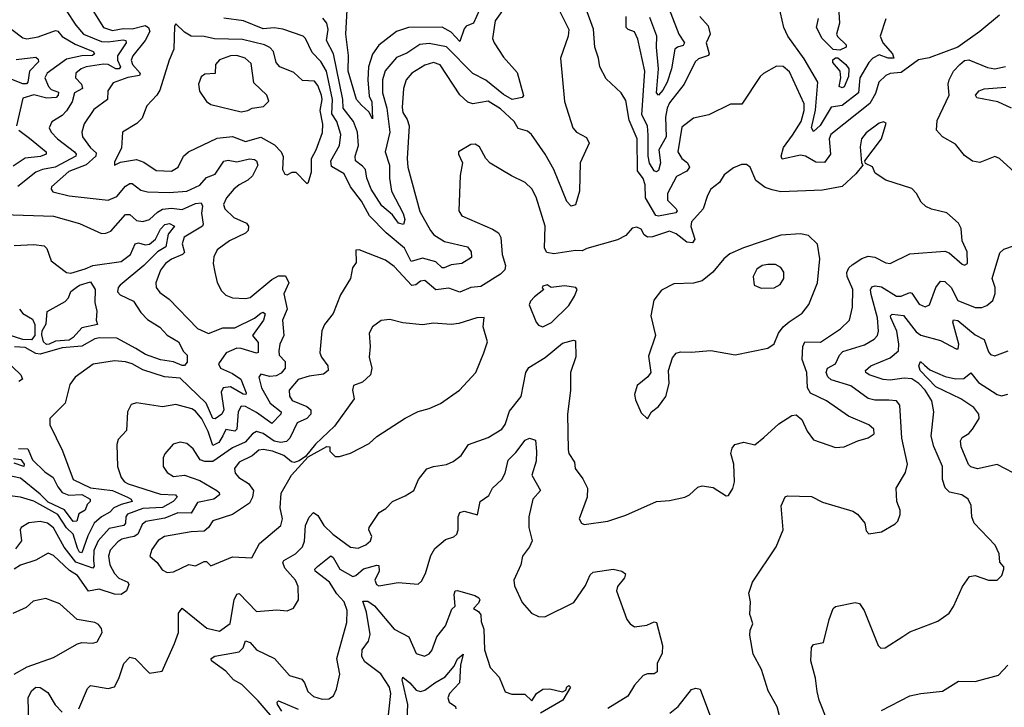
# Model space of a CAD drawing. Extents: x 1552033 to 1694788, y 811965 to 917215.
# Tile 601 of 632: x 1667581 to 1672088, y 901052 to 904201. Entities that reach past the tile are written whole.
import ezdxf

# ---------------------------------------------------------------- set-up
doc = ezdxf.new("R2010")
doc.units = 0

msp = doc.modelspace()

# ---------------------------------------------------------------- linework, layer by layer
at = {"layer": '0CON20XD'}
for points in [[(1667855, 904341.9), (1667965, 904164.7), (1668005, 904151.7), (1668055, 904160.4), (1668095, 904159.1), (1668155, 904174), (1668170.3, 904165), (1668177.1, 904147.1), (1668155.2, 904105), (1668099, 904035), (1668090.2, 904015), (1668096.9, 903995), (1668132.5, 903955), (1668129.1, 903945), (1668075, 903935.5), (1668008.8, 903911.2), (1667984.8, 903875.2), (1667982.5, 903835), (1667920.1, 903789.9), (1667875, 903724.2), (1667864.7, 903685), (1667868.5, 903665), (1667905, 903614.3), (1667930.4, 903590.4), (1667929.7, 903575), (1667885, 903536.2), (1667805.9, 903505), (1667726.7, 903435), (1667724.4, 903425), (1667732.9, 903412.9), (1667806.5, 903393.5)], [(1672065, 904221.1), (1671975, 904146.2), (1671874.6, 904075.4), (1671744.4, 904025.6), (1671695, 904017.1), (1671615, 903958.4), (1671565.3, 903954.7), (1671545.6, 903945), (1671512.9, 903915), (1671497.8, 903862.2), (1671472.4, 903817.6), (1671293.4, 903675), (1671286.4, 903655), (1671292, 903585), (1671265, 903547.3), (1671225, 903548.7), (1671178.2, 903575), (1671155, 903580.8), (1671071.4, 903561.4), (1671066, 903576), (1671077.3, 903615), (1671118.6, 903671.4), (1671157.7, 903735), (1671171.2, 903785), (1671171.9, 903815), (1671105, 903962.5), (1671075, 903985.8), (1671045, 903987.1), (1670985.6, 903954.4), (1670970.2, 903939.8), (1670885.5, 903814.5), (1670835, 903814.2), (1670735, 903764.4), (1670665, 903749.5), (1670611, 903709), (1670592.9, 903595), (1670610.9, 903565), (1670637.5, 903545), (1670646.3, 903525), (1670635, 903507.2), (1670587.1, 903482.9), (1670546.5, 903405), (1670546.7, 903375), (1670585.5, 903335), (1670590.6, 903325), (1670583.4, 903316.6), (1670505, 903300.7), (1670493.3, 903303.3), (1670444.8, 903385), (1670443.2, 903445), (1670434, 903474), (1670408.4, 903508.4), (1670407.8, 903655), (1670371, 903741), (1670355, 903831.2), (1670334.2, 903865), (1670265, 903929.2), (1670235.5, 903985), (1670230, 904025), (1670213.8, 904075), (1670206.9, 904156.9), (1670143.8, 904335)], [(1670522, 904332), (1670598.2, 904135), (1670624.2, 904095), (1670617.8, 904082.2), (1670591.8, 904075), (1670579.8, 904065), (1670563.6, 903975), (1670545.2, 903915), (1670525, 903877.3), (1670505, 903854.5), (1670496.3, 903866.3), (1670504.9, 903975), (1670496.2, 904075), (1670496.4, 904125), (1670465, 904211.3)], [(1670034.6, 904275), (1670094.6, 904155), (1670091.8, 904125), (1670055.7, 904025), (1670074.3, 903825.7), (1670112.5, 903705), (1670130, 903685), (1670175, 903660.6), (1670186.9, 903635), (1670145.8, 903545), (1670143.4, 903415), (1670125, 903352.5), (1670105, 903346.2), (1670085, 903368.8), (1670025, 903514.7), (1669986.5, 903585), (1669923.9, 903675), (1669905, 903689.7), (1669862.9, 903702.8), (1669844.7, 903735), (1669782, 903792), (1669725, 903827.6), (1669655, 903816), (1669632.5, 903822.5), (1669595, 903856.2), (1669505, 903993.8), (1669475, 904004.7), (1669435, 903992.4), (1669375.4, 903955), (1669350.4, 903925), (1669337.7, 903885), (1669331.4, 903798.6), (1669333.9, 903775), (1669353.8, 903743.8), (1669363.4, 903715), (1669354.2, 903565.7), (1669358, 903525), (1669412.7, 903322.7), (1669461.1, 903235), (1669476, 903215), (1669525, 903185.2), (1669630.9, 903160.9), (1669647.7, 903137.7), (1669648.5, 903111.5), (1669605, 903083.8), (1669555, 903077.5), (1669523.7, 903063.7), (1669514.2, 903064.2), (1669485, 903091.9), (1669425, 903109.3), (1669373.1, 903093.1), (1669341.4, 903155), (1669258.7, 903225), (1669182.5, 903302.5), (1669145, 903370), (1669095.5, 903435), (1669065.9, 903495), (1669008, 903528), (1669004.8, 903555), (1669044.8, 903625), (1669050.4, 903675), (1669033, 903735), (1669009.2, 903769.2), (1669012.4, 903835), (1668984.9, 903965), (1668959.8, 904009.8), (1668919.7, 904049.7), (1668888.5, 904115), (1668877.5, 904125), (1668785, 904157.3), (1668745, 904163.5), (1668695, 904159.3), (1668605, 904194.8), (1668515, 904207.1)], [(1669813.2, 904275), (1669756.4, 904195), (1669745.6, 904115), (1669752.5, 904095), (1669795, 904029.4), (1669858.3, 903958.3), (1669886.2, 903853.8), (1669880, 903845), (1669835, 903834.6), (1669795, 903857.4), (1669714.2, 903924.2), (1669654.4, 903954.4), (1669535, 904076.4), (1669455, 904092.1), (1669413, 904087), (1669352.9, 904047.1), (1669305, 904027.1), (1669252.9, 903967.1), (1669241.6, 903925), (1669241.5, 903865), (1669260.5, 903795), (1669275.2, 903685.2), (1669253.4, 903595), (1669272.7, 903535), (1669273, 903475), (1669283, 903415), (1669336.1, 903313.9), (1669343.6, 903285), (1669337.2, 903262.8), (1669315, 903268.2), (1669286.8, 903306.8), (1669238.3, 903348.3), (1669189.7, 903425), (1669169.6, 903475), (1669163.2, 903515), (1669149.7, 903529.7), (1669117.6, 903555), (1669116.7, 903575), (1669131.5, 903625), (1669126.8, 903685), (1669108, 903735), (1669061.8, 903795), (1669059.9, 903835), (1669016.8, 904045), (1668984.6, 904104.6), (1668993.3, 904155), (1668986, 904185), (1668968.1, 904208.1)], [(1671545.5, 904205), (1671519.6, 904125), (1671531.6, 904095), (1671576, 904045), (1671581.5, 904025), (1671555.7, 904025), (1671515, 904039.8), (1671485.9, 904025), (1671467.8, 904005), (1671426.8, 903935), (1671420.6, 903865), (1671345, 903807.6), (1671295, 903800.2), (1671245, 903715.7), (1671215, 903688.8), (1671205.8, 903705.8), (1671223.8, 903786.2), (1671234.7, 903914.7), (1671171.4, 904021.4), (1671096.3, 904125), (1671079.2, 904165), (1671055.3, 904265.3)], [(1667793.3, 904243.3), (1667837.1, 904175), (1667873.3, 904135), (1667955, 904101.3), (1667985, 904098.7), (1668055, 904108.5), (1668066.2, 904105), (1668068.6, 904095), (1668027.7, 904035), (1668028.2, 904015), (1668042.2, 903985), (1668036.3, 903975), (1668020.8, 903975), (1667985, 903995.4), (1667965, 903997.6), (1667885.2, 903984.8), (1667861.5, 903975), (1667837.7, 903955), (1667836.7, 903935), (1667863.5, 903905), (1667868, 903885), (1667831.1, 903865), (1667820.3, 903825), (1667795, 903783.6), (1667775, 903762.3), (1667727.4, 903732.6), (1667715.5, 903705), (1667725.4, 903685), (1667753.2, 903655), (1667830.9, 903595), (1667839.1, 903585), (1667837.8, 903575), (1667743.3, 903525), (1667685, 903515.2), (1667655, 903502), (1667572.5, 903437.6)], [(1669686.1, 904245), (1669658.4, 904185), (1669625, 904170.3), (1669615, 904159.5), (1669595, 904101.4), (1669555, 904143.5), (1669515, 904166.3), (1669360, 904165), (1669305, 904146.7), (1669225, 904083.6), (1669195, 904042.3), (1669177.7, 903985), (1669173.8, 903925), (1669181, 903851), (1669193.3, 903825), (1669195, 903746.7), (1669178.1, 903778.1), (1669145, 903810), (1669123, 903835), (1669084.6, 903965), (1669085.9, 904035.9), (1669073.8, 904135), (1669078.9, 904245)], [(1670457.6, 903672.4), (1670454.6, 903715), (1670428.8, 903765), (1670441.6, 903965), (1670410.8, 904110.8), (1670395.4, 904145), (1670365.6, 904155.6), (1670357.2, 904165), (1670357.4, 904215)], [(1670693.8, 904215), (1670732.1, 904172.1), (1670741.5, 904135), (1670722.5, 904095), (1670736, 904045), (1670733.4, 904036.6), (1670688.6, 904021.4), (1670672.2, 904007.8), (1670621.6, 903905), (1670555, 903819.2), (1670545, 903795.4), (1670537, 903755), (1670539.7, 903665), (1670505.9, 903605), (1670514.7, 903545.3), (1670505, 903510.8), (1670495, 903503.6), (1670485, 903508.8), (1670463.1, 903543.1), (1670456.9, 903575), (1670457.6, 903672.4)], [(1671329.8, 904235), (1671334, 904185), (1671320.3, 904135), (1671323.7, 904123.7), (1671363.2, 904085), (1671364.5, 904075), (1671335, 904060.4), (1671305, 904063.4), (1671254.7, 904115), (1671228, 904165), (1671236.6, 904206.6)], [(1668895, 903450), (1668903.3, 903456.7), (1668916.7, 903503.3), (1668916.9, 903565), (1668938.2, 903605), (1668966.3, 903683.7), (1668968.4, 903721.6), (1668956, 903785), (1668965.1, 903834.9), (1668962.3, 903855), (1668945, 903900), (1668929.6, 903919.6), (1668875, 903922.1), (1668835, 903958.2), (1668771.1, 903985), (1668754.7, 904005), (1668743.2, 904055), (1668725, 904073.8), (1668701.9, 904085), (1668600.2, 904110.2), (1668472.2, 904112.2), (1668425, 904124.3), (1668365, 904125.5), (1668335, 904143.3), (1668295, 904181.2), (1668289.5, 904170.5), (1668286.5, 904065), (1668264.3, 904015), (1668222.1, 903877.9), (1668208.9, 903855), (1668163.2, 903806.8), (1668151.8, 903778.2), (1668140.7, 903749.3), (1668117.5, 903725), (1668050.6, 903685), (1668046.9, 903613.1), (1668015, 903550), (1668014, 903534), (1668042.2, 903547.8), (1668115, 903560.5), (1668149, 903549), (1668205, 903510), (1668275, 903507.2), (1668305.3, 903524.7), (1668331.1, 903575), (1668352.9, 903595), (1668485, 903658.9), (1668555, 903665.2), (1668615, 903642.5), (1668685, 903662), (1668747.3, 903627.3), (1668777.2, 903595), (1668786.2, 903573.8), (1668784.3, 903515), (1668795, 903493.3), (1668805, 903490), (1668827.7, 903502.3), (1668845, 903502), (1668895, 903450)], [(1667545, 904156.4), (1667595, 904118.2), (1667612.7, 904112.7), (1667665, 904121.4), (1667745, 904150.9), (1667755, 904148.5), (1667775, 904123.9), (1667835, 904089.1), (1667917.3, 904055), (1667923.5, 904045), (1667913.9, 904036.1), (1667865, 904034.9), (1667795, 904020.3), (1667705.7, 903955), (1667696.1, 903935), (1667711.8, 903895), (1667725, 903881), (1667758.1, 903868.1), (1667756.9, 903855), (1667747.1, 903845), (1667705, 903840.9), (1667645, 903855.9), (1667595, 903840.8), (1667566.1, 903715)], [(1668595, 903779.4), (1668625, 903784.2), (1668645, 903795.8), (1668696.8, 903803.2), (1668721.7, 903828.3), (1668712.5, 903855), (1668651.9, 903911.9), (1668640.5, 904000.5), (1668612.2, 904025), (1668575, 904037.3), (1668545, 904035.6), (1668495, 904016.1), (1668477.3, 903995), (1668475.5, 903954.5), (1668428.5, 903951.5), (1668411.2, 903938.8), (1668398.5, 903905), (1668403.1, 903873.1), (1668435, 903826.2), (1668455, 903812.5), (1668595, 903779.4)], [(1667565, 904017.7), (1667655, 904028.5), (1667665, 904020), (1667667.1, 904007.1), (1667625.8, 903964.2), (1667618.5, 903915), (1667612.5, 903907.5), (1667595, 903907.4), (1667545, 903927.3)], [(1671345, 903888.7), (1671331.8, 903895), (1671339.2, 903935), (1671337, 903965), (1671302.5, 904005), (1671303.4, 904016.6), (1671315, 904026.6), (1671325, 904025.3), (1671362.8, 903995), (1671376.5, 903975), (1671375, 903940.6), (1671355, 903893.8), (1671345, 903888.7)], [(1672135, 903502), (1672065, 903565.5), (1672045, 903574.4), (1671975, 903546.9), (1671942.4, 903552.4), (1671905, 903578.8), (1671865, 903630), (1671804.6, 903664.6), (1671777.5, 903695), (1671781.1, 903738.9), (1671835.3, 903855), (1671830.8, 903905), (1671834.8, 903925), (1671854.8, 903965.2), (1671883.9, 903996.1), (1671905, 904013.5), (1671925, 904016.9), (1672011.5, 903981.5), (1672044.2, 903975.8), (1672093.9, 903986.1)], [(1672120.9, 903795), (1672058.5, 903825), (1671962.5, 903842.5), (1671955.6, 903855), (1671971.9, 903875), (1671995, 903884.7), (1672095, 903891.7)], [(1667852.1, 901045), (1667891.6, 901138.4), (1667905, 901152.2), (1667985, 901138.1), (1668015, 901145.7), (1668035, 901184.3), (1668056.6, 901253.4), (1668085, 901281.4), (1668109.2, 901275), (1668175, 901209.2), (1668232.5, 901217.5), (1668289.2, 901345), (1668306.9, 901395), (1668307.4, 901482.6), (1668325, 901505.5), (1668436.7, 901415), (1668495, 901400.8), (1668544.8, 901435.2), (1668561.7, 901545), (1668575, 901570), (1668585, 901573.5), (1668665, 901490.9), (1668757.8, 901497.8), (1668805, 901493.3), (1668833.8, 901506.2), (1668857.5, 901545), (1668855.5, 901605), (1668843.8, 901635), (1668795, 901688.7), (1668784.6, 901715), (1668790, 901725), (1668843.6, 901755), (1668875, 901786.7), (1668885, 901813.3), (1668889.6, 901885), (1668905, 901923.1), (1668925, 901944.4), (1668945, 901930.6), (1668973.5, 901885), (1669014.1, 901845), (1669095, 901785.6), (1669129.3, 901780.7), (1669165, 901796.2), (1669186.6, 901815), (1669192.7, 901835), (1669179.2, 901865), (1669180.8, 901875), (1669225.7, 901944.3), (1669256.8, 901963.2), (1669286.7, 901995), (1669345, 902020), (1669384.2, 902045), (1669405.6, 902095), (1669445, 902144.3), (1669474.5, 902155.5), (1669535, 902163.8), (1669565, 902177.3), (1669601.1, 902205), (1669635, 902255.8), (1669725, 902286.9), (1669788.1, 902325), (1669802.6, 902347.4), (1669822.4, 902407.6), (1669876.5, 902475), (1669897.3, 902585), (1669911.3, 902608.7), (1669986.3, 902653.7), (1670065, 902719.4), (1670115, 902732.5), (1670125, 902730), (1670127.1, 902657.1), (1670102.2, 902585), (1670102.4, 902502.4), (1670087.5, 902395), (1670091.2, 902231.2), (1670094.4, 902214.4), (1670120, 902175), (1670123.8, 902145), (1670158.3, 902098.3), (1670179.2, 902055), (1670178.1, 902015), (1670141.9, 901915), (1670152, 901895), (1670165, 901889.4), (1670273.3, 901905), (1670355, 901932.2), (1670495, 901994.2), (1670555, 901998.8), (1670625, 902013.8), (1670646.7, 902025), (1670685, 902060), (1670705, 902066.2), (1670755, 902058), (1670815, 902020), (1670825, 902022.5), (1670845.5, 902054.5), (1670853.1, 902085), (1670849.5, 902165), (1670835.7, 902214.3), (1670841.7, 902238.3), (1670853.9, 902256.1), (1670895, 902266.7), (1670945, 902253.8), (1670987.5, 902287.5), (1671055, 902350), (1671115, 902388), (1671135, 902391.2), (1671160.5, 902370.5), (1671185, 902316.7), (1671215, 902276.2), (1671315, 902241.9), (1671355.4, 902244.6), (1671417.3, 902272.7), (1671465, 902285.6), (1671492.5, 902305), (1671490.8, 902325), (1671468, 902345), (1671374.7, 902384.7), (1671273.8, 902455), (1671201.3, 902491.3), (1671187.5, 902515), (1671183.2, 902585), (1671162.4, 902645), (1671165.2, 902704.8), (1671174.8, 902725.2), (1671245.6, 902724.4), (1671338.5, 902785), (1671378.9, 902825), (1671392.9, 902885), (1671394.4, 902965), (1671368.3, 903025), (1671366.2, 903043.8), (1671375.5, 903064.5), (1671391.2, 903078.8), (1671435, 903106.5), (1671465, 903117.1), (1671495, 903113.1), (1671545, 903087.5), (1671565, 903084.4), (1671655, 903128.6), (1671815, 903140.6), (1671835, 903132.9), (1671895, 903080.8), (1671905, 903076), (1671920, 903085), (1671917.6, 903137.6), (1671895, 903187.5), (1671890.6, 903245), (1671878.8, 903268.8), (1671825, 903315.6), (1671755, 903332.5), (1671727.8, 903345), (1671706.5, 903365), (1671685.6, 903405), (1671665, 903427.8), (1671545, 903465.8), (1671497.3, 903497.3), (1671485, 903527.5), (1671451.7, 903541.7), (1671450, 903555), (1671525.6, 903655), (1671546.2, 903726.2), (1671535, 903733.3), (1671515, 903727.1), (1671455, 903682.2), (1671433.3, 903655), (1671428.6, 903618.6)], [(1667576.9, 903695), (1667625, 903657.9), (1667702.2, 903595), (1667701.9, 903585), (1667676, 903574), (1667605, 903565.9), (1667550.1, 903529.9)], [(1671428.6, 903618.6), (1671433.3, 903545), (1671440, 903535), (1671408.8, 903495), (1671345, 903437.3), (1671255, 903420), (1671065, 903413.1), (1671025, 903421.2), (1670992.7, 903432.7), (1670950.8, 903465), (1670924.2, 903525), (1670908.3, 903538.3), (1670885, 903538.1), (1670847.8, 903522.2), (1670805, 903490), (1670784, 903455), (1670745, 903424), (1670728.5, 903395), (1670709.7, 903335), (1670656.2, 903275), (1670653, 903253), (1670670.5, 903195), (1670660.8, 903179.2), (1670635, 903181.9), (1670585, 903220.5), (1670555, 903232.2), (1670476.6, 903206.6), (1670454.8, 903204.8), (1670438.8, 903215), (1670425, 903240.8), (1670405, 903250.8), (1670384.3, 903245.7), (1670355, 903212.5), (1670317.1, 903192.9), (1670176.8, 903153.2), (1670155, 903141.8), (1670125, 903144), (1670025, 903127.8), (1669993.3, 903135), (1669983.3, 903155), (1669985.3, 903255.3), (1669945, 903387.5), (1669925, 903426), (1669895, 903454.4), (1669831.2, 903485), (1669735, 903544.3), (1669715, 903565.8), (1669685, 903619.2), (1669665, 903630), (1669645, 903628.6), (1669590, 903595), (1669589.2, 903585), (1669607.1, 903545), (1669597.3, 903487.3), (1669590.4, 903325), (1669605, 903302.5), (1669745, 903242.2), (1669772.3, 903225), (1669783.5, 903203.5), (1669788.8, 903125), (1669804.7, 903075), (1669801.8, 903055), (1669782.1, 903035), (1669690.8, 902979.2), (1669645, 902973.9), (1669595, 902952.9), (1669545, 902971.3), (1669485, 902963.8), (1669435, 903006.2), (1669415, 903003.1), (1669393.4, 902986.6), (1669375, 902982.8), (1669295, 903070.5), (1669255, 903099.5), (1669135, 903146.2), (1669120, 903145), (1669121.2, 903088.8), (1669104, 903065), (1669094.4, 903015), (1669049.7, 902940.3), (1669015.7, 902855), (1668975.6, 902804.4), (1668963.4, 902776.6), (1668954.5, 902675), (1668961.5, 902655), (1668991.8, 902615), (1668992.9, 902595), (1668971.7, 902578.3), (1668905, 902568.5), (1668855, 902552.7), (1668814.8, 902505), (1668815, 902477.5), (1668827.7, 902457.7), (1668895, 902429.7), (1668913.2, 902415), (1668913.3, 902395), (1668894.4, 902374.4), (1668850.9, 902355), (1668817.5, 902285), (1668801.3, 902268.7), (1668775.8, 902264.2), (1668745, 902270.4), (1668695, 902306.4), (1668665, 902314.7), (1668646.2, 902303.8), (1668613.1, 902266.9), (1668555, 902241), (1668465, 902178.3), (1668427.9, 902177.9), (1668406, 902186), (1668375, 902235.7), (1668345, 902259.4), (1668315, 902265.6), (1668283.7, 902256.3), (1668245, 902212.5), (1668236.7, 902195), (1668238.1, 902155), (1668255, 902127.5), (1668285, 902109.5), (1668334.6, 902115.4), (1668405, 902090.5), (1668483.6, 902045), (1668493.8, 902035), (1668494.6, 902025), (1668468.6, 902005), (1668395, 901989.4), (1668365, 901941), (1668305, 901943.1), (1668245, 901918.8), (1668157.7, 901902.3), (1668141.1, 901888.9), (1668120.8, 901845), (1668105.4, 901834.6), (1668079.5, 901829.5), (1668048.1, 901821.9), (1668029.5, 901810.5), (1667995, 901771.1), (1667986.5, 901745), (1667993.7, 901705), (1668015, 901664.7), (1668035, 901644.1), (1668075.4, 901625.4), (1668080, 901615), (1668069.5, 901585), (1668045, 901568.8), (1668015, 901571), (1667945, 901592.9), (1667895, 901584), (1667845.3, 901655), (1667807.9, 901677.9), (1667735, 901747.1), (1667711.7, 901758.3), (1667653.9, 901726.1), (1667585, 901703), (1667555.8, 901684.2)], [(1667806.5, 903393.5), (1667985.7, 903374.3), (1668025, 903391.2), (1668065, 903438.9), (1668085, 903451.2), (1668095, 903450), (1668135, 903420.7), (1668165, 903412.4), (1668265, 903409.6), (1668345, 903416), (1668405, 903443.5), (1668435, 903478.2), (1668475, 903493.2), (1668515, 903553.5), (1668535, 903556.9), (1668575, 903550.4), (1668633.2, 903563.2), (1668655, 903561.2), (1668665, 903554.2), (1668670.4, 903535), (1668645.8, 903485), (1668625, 903465.3), (1668585, 903445.2), (1668561.1, 903425), (1668526.8, 903385), (1668514.2, 903355), (1668520, 903335), (1668560.4, 903295), (1668619.2, 903269.2), (1668628.5, 903255), (1668626.9, 903235), (1668615, 903223.6), (1668541.4, 903188.6), (1668485, 903146.7), (1668470, 903115), (1668465.6, 903085), (1668474, 903045), (1668485, 902997.5), (1668505, 902958.8), (1668525, 902939.2), (1668555, 902927.1), (1668615, 902924.5), (1668635, 902929.2), (1668735, 903011.1), (1668765, 903028), (1668797.6, 903027.6), (1668812.2, 902995), (1668789, 902945), (1668804.3, 902875), (1668783.8, 902825), (1668789, 902755), (1668770.7, 902715), (1668766.1, 902685), (1668769.1, 902665), (1668795.3, 902635), (1668795.8, 902605), (1668778, 902582), (1668755, 902569.3), (1668725, 902567.1), (1668685, 902577.1), (1668675.7, 902564.3), (1668687.9, 902515), (1668727.1, 902445), (1668776.8, 902405), (1668775.3, 902395), (1668735, 902351.1), (1668665, 902402.5), (1668615, 902429.2), (1668595, 902430.8), (1668580.7, 902405), (1668574.5, 902325.5), (1668565, 902317.1), (1668525, 902323.5), (1668510.5, 902295), (1668492, 902265), (1668465, 902250.3), (1668443.7, 902315), (1668415, 902373.8), (1668385, 902407.8), (1668368.1, 902418.1), (1668295, 902438.9), (1668235, 902428.4), (1668115, 902446.7), (1668091.2, 902438.8), (1668074.4, 902405), (1668070, 902320), (1668031.3, 902278.7), (1668025.6, 902255), (1668028.9, 902155), (1668045.6, 902105), (1668060.5, 902085), (1668077.5, 902075), (1668225, 902028.7), (1668293.8, 902025), (1668301.8, 902015), (1668283.4, 901995), (1668235, 901967.2), (1668145, 901961.9), (1668073.6, 901936.4), (1668065.8, 901924.2), (1668065.5, 901895), (1668058, 901885), (1667989.6, 901870.4), (1667939.6, 901815), (1667919.8, 901770.2), (1667918.9, 901725), (1667921.2, 901698.8), (1667915, 901688.8), (1667837.5, 901717.5), (1667784.8, 901785), (1667735, 901873.7), (1667708.5, 901895), (1667675, 901902.5), (1667622.7, 901897.3), (1667587.5, 901875), (1667582.9, 901865), (1667589.3, 901815), (1667561.6, 901778.4)], [(1667505, 903308), (1667735, 903300.7), (1667855, 903267.5), (1667955, 903222.2), (1667975, 903222.7), (1667997.7, 903232.3), (1668065, 903308.7), (1668085, 903307.9), (1668115, 903280.4), (1668145, 903276.9), (1668175, 903286.1), (1668210.9, 903319.1), (1668235, 903332.6), (1668275, 903337.6), (1668325, 903332.2), (1668385, 903359.4), (1668411.5, 903361.5), (1668417.5, 903347.5), (1668413.2, 903315), (1668420.8, 903265), (1668417.3, 903255), (1668334.1, 903205), (1668324.2, 903175), (1668335.7, 903134.3), (1668326.5, 903125), (1668275.7, 903104.3), (1668248.5, 903085), (1668225, 903054.2), (1668203.1, 902995), (1668205.6, 902975), (1668221.7, 902951.7), (1668265, 902920.6), (1668395, 902786.5), (1668445, 902764.3), (1668510.8, 902789.2), (1668565, 902790), (1668655.7, 902834.3), (1668685, 902856.6), (1668695, 902860.7), (1668704, 902854), (1668696.4, 902825), (1668645.8, 902755), (1668672.2, 902722.2), (1668672.9, 902677.1), (1668665, 902674.1), (1668595, 902695.5), (1668575, 902696), (1668525.3, 902675), (1668491.3, 902625), (1668500, 902605), (1668555, 902581.2), (1668593.2, 902555), (1668617.3, 902492.7), (1668616, 902484), (1668604, 902486), (1668545, 902520.1), (1668511.6, 902515), (1668503.3, 902495), (1668515.8, 902414.2), (1668506.2, 902395), (1668475, 902372.8), (1668465, 902375.3), (1668434, 902445), (1668315, 902558.6), (1668243.1, 902565), (1668145, 902598), (1668095, 902625.3), (1668065, 902634.7), (1668015, 902638.2), (1667916.9, 902623.1), (1667835, 902564.4), (1667809.6, 902530.4), (1667788.9, 902445), (1667718.8, 902375), (1667718, 902345), (1667776.8, 902226.8), (1667825.5, 902095), (1667905, 902056.7), (1668004.9, 902044.9), (1668073.6, 902015), (1668091.5, 902005), (1668095.4, 901995), (1668045, 901981.2), (1668011.1, 901965), (1667993.9, 901945), (1667955, 901924), (1667921.6, 901895), (1667892.3, 901837.7), (1667865, 901758.9), (1667855, 901762.5), (1667845, 901781.5), (1667825.2, 901845), (1667794.3, 901874.3), (1667755.5, 901935), (1667645, 901996.5), (1667585, 902014.8), (1667535, 902020.3)], [(1667555, 903166.2), (1667645, 903170.9), (1667692.5, 903165), (1667705, 903152.5), (1667725, 903095.8), (1667795, 903042.5), (1667815, 903039.6), (1667880, 903059.9), (1667915.4, 903074.6), (1668045, 903094.1), (1668087.1, 903125), (1668108.9, 903175), (1668125, 903179.3), (1668155, 903169.3), (1668175, 903173), (1668202.4, 903195), (1668225, 903241.8), (1668245, 903263.2), (1668266.7, 903266.7), (1668289.2, 903255), (1668260.8, 903219.2), (1668249.9, 903160.1), (1668212, 903138), (1668148.6, 903075), (1668040, 902985), (1668031.9, 902975), (1668028.8, 902955), (1668040.7, 902940.7), (1668101.4, 902911.4), (1668135, 902859.5), (1668165, 902827.8), (1668222.4, 902792.4), (1668256.3, 902756.3), (1668307.4, 902725), (1668331, 902681), (1668346.9, 902665), (1668347.2, 902632.8), (1668335, 902617.1), (1668325, 902616.5), (1668285, 902633.8), (1668225, 902643.6), (1668157.2, 902667.2), (1668112.9, 902695), (1668025, 902741.8), (1667946.4, 902743.6), (1667925, 902738.9), (1667865, 902705.5), (1667775, 902698.4), (1667675, 902669.5), (1667655, 902672.7), (1667605, 902700.1), (1667557.6, 902702.4)], [(1670455, 902373.3), (1670472.5, 902405), (1670505, 902428.8), (1670538.1, 902475), (1670554.1, 902534.1), (1670550, 902595), (1670568.3, 902651.7), (1670586.4, 902673.6), (1670605, 902680), (1670655, 902678), (1670745, 902685.8), (1670855, 902666), (1671005, 902696), (1671033.6, 902716.4), (1671054.4, 902765), (1671076.2, 902793.8), (1671102.2, 902817.8), (1671163.1, 902856.9), (1671192.9, 902897.1), (1671232.1, 902995), (1671243.8, 903105), (1671232.2, 903172.2), (1671191.8, 903211.8), (1671155, 903220.8), (1671065, 903214), (1670893.5, 903156.5), (1670831.9, 903128.1), (1670804.4, 903105), (1670754.2, 903045), (1670705.4, 903004.6), (1670665, 902994.4), (1670575, 902991.2), (1670518.3, 902961.7), (1670483, 902917), (1670470, 902845), (1670491.2, 902755), (1670459.3, 902660.7), (1670470, 902585), (1670456.7, 902565), (1670407.5, 902525), (1670395.5, 902485), (1670399.8, 902459.8), (1670425, 902400), (1670455, 902373.3)], [(1671088.6, 900895), (1671048.2, 901055), (1671007.4, 901127.4), (1670975.6, 901225), (1670938.6, 901295), (1670922.4, 901382.4), (1670924.3, 901405), (1670936.7, 901435), (1670927.5, 901465), (1670922.3, 901477.7), (1670925.8, 901535), (1670918.6, 901575), (1670935.8, 901625), (1671043.2, 901786.8), (1671075.9, 901864.1), (1671065.8, 901975), (1671084.5, 902015.5), (1671095, 902020), (1671205, 902018.2), (1671255, 901992.1), (1671395, 901950), (1671416.3, 901936.3), (1671449.2, 901895), (1671455, 901860), (1671467, 901847), (1671525, 901856.2), (1671588.3, 901891.7), (1671600, 901905), (1671611.2, 901935), (1671611.2, 901955), (1671595.8, 901995), (1671592.9, 902055), (1671635, 902126.7), (1671644.4, 902165), (1671619.2, 902285), (1671610, 902435), (1671595, 902455.5), (1671558.9, 902458.9), (1671495, 902459), (1671465, 902466.9), (1671385, 902524.4), (1671295, 902551.4), (1671280.4, 902565), (1671272.7, 902585), (1671278.6, 902605), (1671315.4, 902625), (1671332.8, 902665), (1671348.6, 902681.4), (1671447.4, 902712.6), (1671491.9, 902738.1), (1671506.7, 902755), (1671511.4, 902775), (1671507, 902835), (1671477.9, 902942.1), (1671475.9, 902964.1), (1671481.9, 902978.1), (1671497.3, 902982.7), (1671525, 902977.2), (1671595, 902934.2), (1671615, 902934.7), (1671655, 902950.9), (1671665, 902948.8), (1671698.2, 902898.2), (1671725, 902886.4), (1671745.4, 902895), (1671773.8, 902975), (1671796.2, 903003.8), (1671815, 903001.6), (1671844.2, 902975), (1671875.3, 902915), (1671955, 902882.3), (1671985, 902882.3), (1672008.4, 902891.6), (1672035.3, 902914.7), (1672046.2, 902946.2), (1672045.3, 902975), (1672032.1, 903015), (1672066.6, 903133.4), (1672085, 903149.7), (1672135, 903167.1)], [(1670975, 902971.3), (1671035, 902973.1), (1671061.8, 902988.2), (1671078.1, 903015), (1671079.2, 903045), (1671065.5, 903065.5), (1671039.7, 903079.7), (1671005, 903080.3), (1670980, 903075), (1670955, 903058.5), (1670938, 903025), (1670943.3, 902985), (1670975, 902971.3)], [(1667704, 902714), (1667690.2, 902725), (1667682.3, 902757.7), (1667684, 902776), (1667701.6, 902808.4), (1667706.9, 902865), (1667789.1, 902910.9), (1667803.3, 902926.7), (1667815, 902956), (1667838.7, 902975), (1667855, 902985.4), (1667905, 903000), (1667925.9, 902965.9), (1667924.4, 902905), (1667933.8, 902866.2), (1667930, 902825), (1667937.5, 902805), (1667865, 902789.4), (1667825.5, 902745), (1667807.1, 902732.9), (1667745, 902728), (1667715, 902714.9), (1667704, 902714)], [(1669975, 902794.5), (1670015, 902813.8), (1670095, 902892.2), (1670120.9, 902935), (1670132, 902965), (1670126.7, 902975), (1670075, 902981.9), (1670013.9, 902973.9), (1669995, 902986.2), (1669975, 902980), (1669973, 902973), (1669980, 902965), (1669937.8, 902932.2), (1669918.3, 902911.7), (1669912.5, 902895), (1669944.4, 902815), (1669955, 902801.9), (1669975, 902794.5)], [(1667579.2, 902875), (1667595.4, 902855), (1667639.2, 902829.2), (1667650, 902805), (1667649.5, 902755), (1667634.9, 902735.1), (1667595, 902736.7), (1667495, 902768.4)], [(1668255, 901670), (1668285, 901671.9), (1668355, 901706.2), (1668385, 901700), (1668425, 901720), (1668435, 901720), (1668455, 901700), (1668555, 901741.2), (1668644, 901736), (1668677.8, 901802.2), (1668775.5, 901885), (1668784.4, 901915), (1668772.9, 901965), (1668776.8, 902033.2), (1668825.3, 902114.7), (1668900.8, 902199.2), (1668987, 902247), (1669000, 902245), (1669000, 902225), (1669025, 902200), (1669045, 902200), (1669095, 902216), (1669179.8, 902260.2), (1669215, 902292.5), (1669345, 902376.7), (1669405, 902407.3), (1669455, 902420), (1669507.2, 902442.8), (1669594, 902505), (1669669.2, 902585), (1669705.6, 902675), (1669722, 902725), (1669702.5, 902795), (1669706.7, 902836.7), (1669672.5, 902835), (1669591.1, 902808.9), (1669555, 902804.6), (1669475, 902810.5), (1669425, 902802.7), (1669335, 902813.3), (1669275, 902827.8), (1669235, 902823.1), (1669195.4, 902794.6), (1669180, 902765), (1669185.3, 902705), (1669180, 902655), (1669193.3, 902605), (1669187.1, 902575), (1669149.2, 902540.9), (1669108.5, 902525), (1669104.1, 902505), (1669112.2, 902465), (1669021.1, 902338.9), (1668935, 902256.4), (1668889.4, 902200.6), (1668859.8, 902180.2), (1668837, 902173), (1668825, 902175.5), (1668790, 902205), (1668737.5, 902225), (1668695, 902233.2), (1668675, 902229), (1668645, 902202.9), (1668585, 902173.9), (1668563.8, 902145), (1668566.4, 902125), (1668584.4, 902105), (1668627.4, 902077.4), (1668650.5, 902045), (1668646.7, 902015), (1668632.5, 901987.5), (1668554.7, 901935.3), (1668465, 901906.5), (1668444.6, 901875), (1668425, 901859.1), (1668365, 901855.3), (1668244.2, 901835), (1668215, 901816.5), (1668185.6, 901775), (1668176.2, 901745), (1668210, 901715), (1668232.2, 901682.2), (1668255, 901670)], [(1671278.4, 900988.4), (1671239.6, 901085), (1671230.5, 901125), (1671224.2, 901185.8), (1671202.5, 901265), (1671204.5, 901325.5), (1671215, 901340), (1671260.8, 901349.2), (1671286.2, 901455), (1671304.4, 901505), (1671315, 901514.3), (1671405, 901532.5), (1671425, 901526.9), (1671446.4, 901495), (1671510, 901335), (1671522.3, 901322.3), (1671542.5, 901325), (1671623.1, 901376.9), (1671655, 901398), (1671783, 901447), (1671835, 901482.5), (1671855, 901513.3), (1671896, 901605), (1671929.1, 901650.9), (1671955, 901655.8), (1672015, 901634.2), (1672055, 901634), (1672076.7, 901655), (1672086.2, 901685), (1672085.8, 901695.8), (1672067, 901717), (1672064.2, 901755), (1672045.8, 901795), (1671949.4, 901895), (1671939.4, 901925), (1671935.5, 901975.5), (1671922, 902005), (1671893.8, 902025), (1671837.6, 902037.6), (1671817.3, 902057.3), (1671804.1, 902095), (1671804.1, 902155), (1671765, 902245.7), (1671753.4, 902293.4), (1671764.6, 902405), (1671756.2, 902455), (1671724.8, 902505), (1671696.3, 902535), (1671665, 902555.6), (1671628.8, 902558.8), (1671565, 902550.8), (1671533.1, 902553.1), (1671468.6, 902575), (1671454.4, 902585), (1671451.9, 902595), (1671477.1, 902615), (1671565, 902651.6), (1671602.8, 902685), (1671605.2, 902714.8), (1671595.8, 902775), (1671567.9, 902835), (1671567.1, 902845), (1671575, 902852.5), (1671625.7, 902845.7), (1671685, 902770.9), (1671705, 902755.9), (1671795, 902732.2), (1671867.1, 902692.9), (1671876.2, 902693.8), (1671880, 902715), (1671851.6, 902815), (1671855, 902826.7), (1671875, 902823.8), (1671955, 902757.6), (1671995, 902736), (1672015, 902679.2), (1672025, 902667.1), (1672045, 902662.2), (1672105, 902684.5)], [(1667512.7, 902645), (1667585.9, 902575), (1667592.9, 902555), (1667576.3, 902543.7)], [(1672166.7, 902106.7), (1672055, 902163.9), (1671965, 902144.7), (1671935, 902153.5), (1671923.5, 902163.5), (1671889.6, 902245), (1671887, 902273), (1671895, 902287.1), (1671925, 902306), (1671942, 902325), (1671972.9, 902375), (1671970.9, 902395), (1671948.9, 902425), (1671889, 902465), (1671775, 902520.3), (1671702.1, 902595), (1671696.7, 902615), (1671704.4, 902635), (1671721.7, 902618.3), (1671747.3, 902597.3), (1671816.6, 902566.6), (1671865, 902555.6), (1671902.2, 902557.8), (1671935, 902584.4), (1671969.2, 902539.2), (1672055, 902484), (1672075, 902478.5), (1672103.4, 902486.6)], [(1668765, 900972.9), (1668671.5, 901081.5), (1668597, 901157), (1668558.6, 901178.6), (1668525, 901217.9), (1668458.1, 901265), (1668457.5, 901275), (1668473.7, 901286.3), (1668585, 901306.9), (1668603.9, 901325), (1668615, 901356.7), (1668635, 901349.2), (1668665.2, 901315.2), (1668746.5, 901275), (1668815, 901198.6), (1668871.8, 901181.8), (1668884.7, 901164.7), (1668899.5, 901125), (1668925, 901102.1), (1668965, 901088.8), (1668995, 901090.9), (1669016.7, 901105), (1669031.4, 901135), (1669046.8, 901203.2), (1669032.7, 901275), (1669078.8, 901441.2), (1669079.4, 901495), (1669065.3, 901535), (1669032.2, 901572.2), (1668998.3, 901625), (1668933.2, 901675), (1668931.8, 901685), (1668943.5, 901696.5), (1669005, 901745.6), (1669015, 901738.5), (1669045.4, 901685.4), (1669105, 901651.9), (1669120, 901655), (1669155, 901686), (1669215, 901703.6), (1669225, 901700.8), (1669225.8, 901675), (1669206.4, 901635), (1669214.6, 901615), (1669225, 901608.7), (1669313.1, 901623.1), (1669405, 901615.7), (1669420.4, 901629.6), (1669438.8, 901665), (1669462.8, 901747.2), (1669480.5, 901779.5), (1669529.3, 901820.7), (1669567.8, 901832.2), (1669581.1, 901845), (1669587.1, 901865), (1669587.9, 901925), (1669596.1, 901943.9), (1669615, 901950), (1669676.8, 901933.2), (1669688.5, 901995), (1669728.3, 902021.8), (1669745.5, 902055), (1669788.2, 902095), (1669803.1, 902125), (1669816.7, 902183.3), (1669851.8, 902218.2), (1669895, 902275.6), (1669915, 902284.2), (1669941.2, 902275), (1669946.5, 902223.5), (1669945, 902178.8), (1669925.2, 902115), (1669964.5, 902045), (1669929.5, 902005), (1669911.9, 901925), (1669911.8, 901875), (1669925.9, 901815), (1669915, 901786.9), (1669882.2, 901745), (1669874.5, 901705), (1669842.1, 901635), (1669845, 901608.8), (1669881.4, 901531.4), (1669923, 901483), (1669955, 901467.8), (1669985, 901466.7), (1670117.7, 901532.3), (1670170.5, 901609.5), (1670191.7, 901658.3), (1670205, 901670.6), (1670297.5, 901685), (1670337.5, 901675), (1670353.8, 901663.8), (1670349.2, 901645), (1670316.9, 901605), (1670312.5, 901585), (1670360.4, 901455), (1670375, 901434.4), (1670395, 901420), (1670452.1, 901427.9), (1670485, 901444.2), (1670495, 901440), (1670522.5, 901335), (1670521.7, 901298.3), (1670499.4, 901255), (1670498.2, 901215), (1670485, 901205.5), (1670454.5, 901205.5), (1670435, 901197.5), (1670395, 901152.9), (1670365, 901102.5), (1670273.2, 901046.8)], [(1667575, 902237.2), (1667618.6, 902235), (1667638.8, 902185), (1667695, 902129.8), (1667733.8, 902105), (1667755, 902061.2), (1667775, 902036.5), (1667805, 902023.8), (1667865, 902027.1), (1667903.8, 902005), (1667903.3, 901995), (1667888.8, 901981.2), (1667880.4, 901955), (1667851.9, 901938.1), (1667842.4, 901905), (1667825, 901903.4), (1667786.2, 901956.2), (1667710.9, 901990.9), (1667675, 902028.3), (1667585, 902101.5), (1667457.5, 902127.5)], [(1667552.1, 902192.1), (1667586.4, 902186.4), (1667600.6, 902165), (1667599.2, 902155), (1667555, 902170.4)], [(1669263.6, 900975), (1669279, 901115), (1669273.3, 901145), (1669234.4, 901205), (1669160.5, 901260.5), (1669146.9, 901285), (1669147.8, 901315), (1669176.7, 901355), (1669185.5, 901385), (1669168.4, 901488.4), (1669151.2, 901538.8), (1669175, 901537.6), (1669205, 901517.1), (1669295, 901410.6), (1669362.5, 901375), (1669395, 901298.6), (1669434.2, 901285.8), (1669455, 901297.5), (1669467.3, 901312.7), (1669490.7, 901375), (1669530, 901425), (1669559, 901501), (1669574.6, 901515.4), (1669568.8, 901568.8), (1669574.3, 901585.7), (1669585, 901587.1), (1669664.2, 901564.3), (1669683, 901553), (1669686.5, 901545), (1669681.4, 901528.6), (1669658, 901505), (1669680.4, 901490.4), (1669690.9, 901475), (1669692.5, 901445), (1669705, 901410), (1669708.9, 901315), (1669734.3, 901234.3), (1669775, 901190.8), (1669803.4, 901123.4), (1669832.7, 901112.7), (1669892.5, 901112.5), (1669925, 901082.5), (1669946, 901115), (1669974.6, 901135.4), (1670006.6, 901136.6), (1670065, 901122.5), (1670080, 901130), (1670085, 901146.7), (1670095, 901152.5), (1670102.5, 901145), (1670066.2, 901085), (1669963.9, 901026.1)], [(1667555, 901204.5), (1667615, 901237.1), (1667735, 901280.6), (1667845, 901342.5), (1667865, 901349.2), (1667915, 901346), (1667935, 901352), (1667957.5, 901395), (1667955, 901412.5), (1667941.7, 901431.7), (1667925, 901441.2), (1667843.5, 901453.5), (1667765, 901525.8), (1667699.8, 901549.8), (1667642, 901538), (1667610.5, 901509.5), (1667548.5, 901481.5)], [(1669354.1, 900994.1), (1669356.9, 901065), (1669332, 901178), (1669335, 901190), (1669365.9, 901164.1), (1669395, 901131.2), (1669415.3, 901124.7), (1669435, 901130), (1669480.8, 901165), (1669529, 901191), (1669569.5, 901240.5), (1669585, 901274.2), (1669610, 901295), (1669597.8, 901245), (1669594.1, 901165), (1669547.7, 901115), (1669540.4, 901095), (1669546, 901076), (1669575.4, 901055.4), (1669576.7, 901045)], [(1671525, 901037.8), (1671655.5, 901104.5), (1671705, 901115.6), (1671804.5, 901125.5), (1671878.8, 901171.2), (1671955, 901170), (1672061.2, 901198.8), (1672103.8, 901245)], [(1667622.3, 900977.7), (1667619.1, 901095), (1667635, 901127.1), (1667655, 901144.7), (1667675, 901142.6), (1667710.2, 901120.2), (1667742.9, 901062.9), (1667775, 901029.7)], [(1670556.2, 901025), (1670595, 901056.2), (1670655.9, 901134.1), (1670675, 901140), (1670696.2, 901135), (1670770.5, 900935)], [(1668780.3, 901035), (1668761.1, 901065), (1668758.6, 901075), (1668765, 901082.5), (1668855, 901044.1)]]:
    msp.add_lwpolyline(points, dxfattribs=at)

doc.saveas('drawing.dxf')
